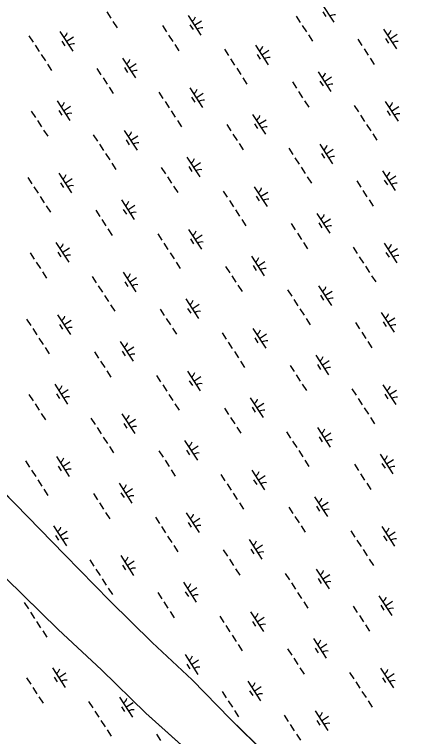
# Model space of a CAD drawing. Extents: x 3953924 to 3974542, y 193747 to 216192.
# Drawn here: x 3968585 to 3969421, y 204152 to 205686 of the extents above; entities that cross this region are included whole.
import ezdxf

# ---------------------------------------------------------------- set-up
doc = ezdxf.new("R2010")
doc.units = 0
doc.layers.add('V-TOPO-SHOR', color=7, linetype='Continuous')
doc.layers.add('V-WETL-SWMP', color=7, linetype='Continuous')

msp = doc.modelspace()

# ---------------------------------------------------------------- linework, layer by layer
at = {"layer": 'V-TOPO-SHOR'}
for points in [[(3968505.1, 204727.9), (3968586.1, 204646.3), (3968691.6, 204537.6), (3968787.2, 204440), (3968877.7, 204351.6), (3968962.9, 204271.8), (3969043.2, 204189), (3969122.5, 204111.7), (3969213.9, 204015.4), (3969272.3, 203947.1), (3969332.5, 203875.7), (3969389.5, 203800.2), (3969446.6, 203725.9), (3969496.4, 203663.6)], [(3968502.5, 204555.2), (3968566.3, 204487.9), (3968677.3, 204379.1), (3968769.6, 204293), (3968864.1, 204200.9), (3968966.5, 204109.7), (3969050.3, 204020.9), (3969145.2, 203918.5), (3969197.7, 203855.1), (3969240.8, 203798.6), (3969291.4, 203728.7), (3969327, 203685)]]:
    msp.add_lwpolyline(points, dxfattribs=at)
at = {"layer": 'V-WETL-SWMP'}
for p, q in [((3969236.4, 205711.4), (3969263.7, 205669.5)), ((3968781.1, 205691), (3968789.8, 205677.6)), ((3968954.1, 205683.6), (3968981.4, 205641.7)), ((3969183.7, 205682.3), (3969192.4, 205668.9)), ((3969240.3, 205691.2), (3969246.8, 205681.2)), ((3968794.1, 205670.9), (3968802.9, 205657.5)), ((3968958, 205663.4), (3968964.6, 205653.4)), ((3968967.7, 205662.6), (3968982.8, 205672.4)), ((3969196.8, 205662.2), (3969205.5, 205648.8)), ((3968681.3, 205649.4), (3968708.6, 205607.5)), ((3968899.4, 205661.9), (3968908.1, 205648.5)), ((3969369.8, 205654.7), (3969397.1, 205612.8)), ((3968615.5, 205640.5), (3968624.2, 205627.1)), ((3968694.9, 205628.5), (3968710, 205638.3)), ((3968912.4, 205641.8), (3968921.2, 205628.4)), ((3969209.9, 205642.1), (3969218.6, 205628.7)), ((3969315.1, 205633.1), (3969323.8, 205619.7)), ((3969373.7, 205634.6), (3969380.3, 205624.6)), ((3969383.5, 205633.8), (3969398.5, 205643.6)), ((3968628.6, 205620.4), (3968637.3, 205607)), ((3968685.2, 205629.3), (3968691.7, 205619.3)), ((3968925.5, 205621.7), (3968934.3, 205608.3)), ((3969097, 205620.6), (3969124.3, 205578.7)), ((3969031.2, 205611.7), (3969039.9, 205598.3)), ((3969110.6, 205599.7), (3969125.7, 205609.5)), ((3969328.2, 205612.9), (3969336.9, 205599.5)), ((3968641.6, 205600.3), (3968650.4, 205586.9)), ((3968814.7, 205592.8), (3968842, 205550.9)), ((3969044.3, 205591.6), (3969053, 205578.2)), ((3969100.9, 205600.5), (3969107.4, 205590.4)), ((3969341.3, 205592.8), (3969350, 205579.4)), ((3968654.7, 205580.2), (3968663.5, 205566.8)), ((3968759.9, 205571.1), (3968768.7, 205557.7)), ((3968818.6, 205572.7), (3968825.1, 205562.6)), ((3968828.3, 205571.9), (3968843.4, 205581.7)), ((3969057.4, 205571.5), (3969066.1, 205558)), ((3969230.4, 205564), (3969257.7, 205522.1)), ((3968773, 205551), (3968781.8, 205537.6)), ((3969070.5, 205551.3), (3969079.2, 205537.9)), ((3969175.7, 205542.3), (3969184.4, 205528.9)), ((3969234.3, 205543.9), (3969240.9, 205533.8)), ((3969244.1, 205543), (3969259.1, 205552.9)), ((3968786.1, 205530.9), (3968794.9, 205517.5)), ((3968957.6, 205529.9), (3968984.9, 205488)), ((3968891.8, 205520.9), (3968900.5, 205507.5)), ((3968961.5, 205509.7), (3968968, 205499.7)), ((3968971.2, 205508.9), (3968986.3, 205518.7)), ((3969188.8, 205522.2), (3969197.5, 205508.8)), ((3968675.3, 205502.1), (3968702.6, 205460.2)), ((3968904.9, 205500.8), (3968913.6, 205487.4)), ((3969201.8, 205502.1), (3969210.6, 205488.7)), ((3969373.3, 205501), (3969400.6, 205459.1)), ((3968620.5, 205480.4), (3968629.3, 205467)), ((3968679.2, 205482), (3968685.7, 205471.9)), ((3968688.9, 205481.1), (3968704, 205491)), ((3968918, 205480.7), (3968926.7, 205467.3)), ((3969307.5, 205492.1), (3969316.2, 205478.7)), ((3969377.2, 205480.9), (3969383.8, 205470.8)), ((3969386.9, 205480.1), (3969402, 205489.9)), ((3969091, 205473.3), (3969118.3, 205431.3)), ((3969320.6, 205472), (3969329.3, 205458.6)), ((3968633.6, 205460.3), (3968642.4, 205446.9)), ((3968931.1, 205460.6), (3968939.8, 205447.2)), ((3969036.3, 205451.6), (3969045, 205438.2)), ((3969094.9, 205453.1), (3969101.5, 205443.1)), ((3969104.7, 205452.3), (3969119.7, 205462.1)), ((3969333.7, 205451.9), (3969342.4, 205438.5)), ((3968646.7, 205440.2), (3968655.5, 205426.8)), ((3968818.2, 205439.1), (3968845.5, 205397.2)), ((3968752.4, 205430.2), (3968761.1, 205416.8)), ((3968822.1, 205419), (3968828.6, 205408.9)), ((3968831.8, 205418.2), (3968846.9, 205428)), ((3969049.4, 205431.5), (3969058.1, 205418.1)), ((3969346.8, 205431.8), (3969355.5, 205418.4)), ((3968765.5, 205410.1), (3968774.2, 205396.7)), ((3969062.4, 205411.3), (3969071.2, 205397.9)), ((3969168.1, 205401.4), (3969176.8, 205388)), ((3969233.9, 205410.3), (3969261.2, 205368.4)), ((3968778.6, 205390), (3968787.3, 205376.6)), ((3969237.8, 205390.2), (3969244.4, 205380.1)), ((3969247.5, 205389.3), (3969262.6, 205399.2)), ((3968951.6, 205382.5), (3968978.9, 205340.6)), ((3968965.2, 205361.6), (3968980.3, 205371.4)), ((3969181.2, 205381.2), (3969189.9, 205367.8)), ((3968791.6, 205369.8), (3968800.4, 205356.4)), ((3968896.9, 205360.8), (3968905.6, 205347.4)), ((3968955.5, 205362.4), (3968962.1, 205352.3)), ((3969194.3, 205361.1), (3969203, 205347.7)), ((3968678.8, 205348.4), (3968706.1, 205306.5)), ((3968909.9, 205340.7), (3968918.7, 205327.3)), ((3969207.4, 205341), (3969216.1, 205327.6)), ((3969367.3, 205353.7), (3969394.6, 205311.8)), ((3969381, 205332.7), (3969396, 205342.5)), ((3968613, 205339.4), (3968621.7, 205326)), ((3968682.7, 205328.2), (3968689.2, 205318.2)), ((3968692.4, 205327.4), (3968707.5, 205337.2)), ((3969312.6, 205332), (3969321.3, 205318.6)), ((3969371.2, 205333.5), (3969377.8, 205323.5)), ((3968626.1, 205319.3), (3968634.8, 205305.9)), ((3968923, 205320.6), (3968931.8, 205307.2)), ((3969028.7, 205310.6), (3969037.4, 205297.2)), ((3969094.5, 205319.5), (3969121.8, 205277.6)), ((3969325.7, 205311.9), (3969334.4, 205298.5)), ((3968639.2, 205299.2), (3968647.9, 205285.8)), ((3969098.4, 205299.4), (3969104.9, 205289.4)), ((3969108.1, 205298.6), (3969123.2, 205308.4)), ((3968652.2, 205279.1), (3968661, 205265.7)), ((3968812.2, 205291.8), (3968839.5, 205249.9)), ((3968825.8, 205270.8), (3968840.9, 205280.6)), ((3969041.8, 205290.5), (3969050.5, 205277.1)), ((3969338.8, 205291.8), (3969347.5, 205278.4)), ((3968757.4, 205270.1), (3968766.2, 205256.7)), ((3968816.1, 205271.6), (3968822.7, 205261.6)), ((3969054.9, 205270.4), (3969063.6, 205257)), ((3968770.5, 205250), (3968779.3, 205236.6)), ((3969068, 205250.3), (3969076.7, 205236.9)), ((3969227.9, 205262.9), (3969255.2, 205221)), ((3969241.6, 205242), (3969256.6, 205251.8)), ((3969173.2, 205241.3), (3969181.9, 205227.8)), ((3969231.8, 205242.8), (3969238.4, 205232.7)), ((3968783.6, 205229.9), (3968792.4, 205216.4)), ((3968889.3, 205219.9), (3968898, 205206.5)), ((3968955.1, 205228.8), (3968982.4, 205186.9)), ((3968968.7, 205207.9), (3968983.8, 205217.7)), ((3969186.3, 205221.1), (3969195, 205207.7)), ((3968959, 205208.7), (3968965.5, 205198.6)), ((3968672.8, 205201), (3968700.1, 205159.1)), ((3968686.4, 205180.1), (3968701.5, 205189.9)), ((3968902.4, 205199.8), (3968911.1, 205186.3)), ((3969199.4, 205201), (3969208.1, 205187.6)), ((3969305, 205191), (3969313.7, 205177.6)), ((3969370.8, 205200), (3969398.1, 205158.1)), ((3969384.4, 205179), (3969399.5, 205188.8)), ((3968618, 205179.3), (3968626.8, 205165.9)), ((3968676.7, 205180.9), (3968683.2, 205170.8)), ((3968915.5, 205179.6), (3968924.2, 205166.2)), ((3969088.5, 205172.2), (3969115.8, 205130.3)), ((3969374.7, 205179.8), (3969381.3, 205169.8)), ((3968631.1, 205159.2), (3968639.9, 205145.8)), ((3968928.6, 205159.5), (3968937.3, 205146.1)), ((3969102.2, 205151.2), (3969117.2, 205161.1)), ((3969318.1, 205170.9), (3969326.8, 205157.5)), ((3969033.8, 205150.5), (3969042.5, 205137.1)), ((3969092.4, 205152.1), (3969099, 205142)), ((3969331.2, 205150.8), (3969339.9, 205137.4)), ((3968644.2, 205139.1), (3968653, 205125.7)), ((3968749.9, 205129.1), (3968758.6, 205115.7)), ((3968815.7, 205138.1), (3968843, 205096.2)), ((3968829.3, 205117.1), (3968844.4, 205126.9)), ((3969046.9, 205130.4), (3969055.6, 205117)), ((3969344.3, 205130.7), (3969353, 205117.3)), ((3968819.6, 205117.9), (3968826.1, 205107.9)), ((3969059.9, 205110.3), (3969068.7, 205096.9)), ((3968763, 205109), (3968771.7, 205095.6)), ((3969165.6, 205100.3), (3969174.3, 205086.9)), ((3969231.4, 205109.2), (3969258.7, 205067.3)), ((3969245, 205088.3), (3969260.1, 205098.1)), ((3968776.1, 205088.9), (3968784.8, 205075.5)), ((3968949.1, 205081.4), (3968976.4, 205039.5)), ((3969178.7, 205080.2), (3969187.4, 205066.8)), ((3969235.3, 205089.1), (3969241.9, 205079)), ((3968789.2, 205068.8), (3968797.9, 205055.4)), ((3968962.8, 205060.5), (3968977.8, 205070.3)), ((3968894.4, 205059.8), (3968903.1, 205046.4)), ((3968953, 205061.3), (3968959.6, 205051.3)), ((3969191.8, 205060.1), (3969200.5, 205046.7)), ((3969364.8, 205052.6), (3969392.1, 205010.7)), ((3968610.5, 205038.4), (3968619.2, 205025)), ((3968676.3, 205047.3), (3968703.6, 205005.4)), ((3968689.9, 205026.4), (3968705, 205036.2)), ((3968907.4, 205039.7), (3968916.2, 205026.2)), ((3969204.9, 205040), (3969213.6, 205026.5)), ((3969378.5, 205031.7), (3969393.6, 205041.5)), ((3968623.6, 205018.3), (3968632.3, 205004.9)), ((3968680.2, 205027.2), (3968686.7, 205017.1)), ((3968920.5, 205019.5), (3968929.3, 205006.1)), ((3969092, 205018.5), (3969119.3, 204976.6)), ((3969310.1, 205030.9), (3969318.8, 205017.5)), ((3969368.7, 205032.5), (3969375.3, 205022.4)), ((3969026.2, 205009.6), (3969034.9, 204996.1)), ((3969105.6, 204997.5), (3969120.7, 205007.4)), ((3969323.2, 205010.8), (3969331.9, 204997.4)), ((3968636.7, 204998.2), (3968645.4, 204984.7)), ((3968809.7, 204990.7), (3968837, 204948.8)), ((3969039.3, 204989.4), (3969048, 204976)), ((3969095.9, 204998.4), (3969102.4, 204988.3)), ((3969336.3, 204990.7), (3969345, 204977.3)), ((3968649.7, 204978), (3968658.5, 204964.6)), ((3968823.3, 204969.7), (3968838.4, 204979.6)), ((3968755, 204969), (3968763.7, 204955.6)), ((3968813.6, 204970.6), (3968820.2, 204960.5)), ((3969052.4, 204969.3), (3969061.1, 204955.9)), ((3969225.4, 204961.9), (3969252.7, 204920)), ((3968768, 204948.9), (3968776.8, 204935.5)), ((3969065.5, 204949.2), (3969074.2, 204935.8)), ((3969229.3, 204941.7), (3969235.9, 204931.7)), ((3969239.1, 204940.9), (3969254.1, 204950.7)), ((3968781.1, 204928.8), (3968789.9, 204915.4)), ((3968952.6, 204927.7), (3968979.9, 204885.8)), ((3969170.7, 204940.2), (3969179.4, 204926.8)), ((3968886.8, 204918.8), (3968895.5, 204905.4)), ((3968966.2, 204906.8), (3968981.3, 204916.6)), ((3969183.8, 204920.1), (3969192.5, 204906.7)), ((3968670.3, 204900), (3968697.6, 204858)), ((3968899.9, 204898.7), (3968908.6, 204885.3)), ((3968956.5, 204907.6), (3968963, 204897.5)), ((3969196.9, 204900), (3969205.6, 204886.6)), ((3969368.3, 204898.9), (3969395.6, 204857)), ((3968674.2, 204879.8), (3968680.7, 204869.8)), ((3968683.9, 204879), (3968699, 204888.8)), ((3969302.5, 204890), (3969311.2, 204876.6)), ((3969382, 204878), (3969397, 204887.8)), ((3968615.5, 204878.3), (3968624.3, 204864.9)), ((3968913, 204878.6), (3968921.7, 204865.2)), ((3969086, 204871.1), (3969113.3, 204829.2)), ((3969315.6, 204869.9), (3969324.3, 204856.5)), ((3969372.2, 204878.8), (3969378.8, 204868.7)), ((3968628.6, 204858.2), (3968637.4, 204844.8)), ((3968926.1, 204858.5), (3968934.8, 204845.1)), ((3969031.3, 204849.4), (3969040, 204836)), ((3969089.9, 204851), (3969096.5, 204840.9)), ((3969099.7, 204850.2), (3969114.7, 204860)), ((3969328.7, 204849.7), (3969337.4, 204836.3)), ((3968641.7, 204838), (3968650.5, 204824.6)), ((3968813.2, 204837), (3968840.5, 204795.1)), ((3968747.4, 204828.1), (3968756.1, 204814.7)), ((3968826.8, 204816), (3968841.9, 204825.9)), ((3969044.4, 204829.3), (3969053.1, 204815.9)), ((3969341.8, 204829.6), (3969350.5, 204816.2)), ((3968760.5, 204807.9), (3968769.2, 204794.5)), ((3968817.1, 204816.9), (3968823.6, 204806.8)), ((3969057.4, 204809.2), (3969066.2, 204795.8)), ((3969228.9, 204808.2), (3969256.2, 204766.3)), ((3968773.6, 204787.8), (3968782.3, 204774.4)), ((3969163.1, 204799.2), (3969171.8, 204785.8)), ((3969232.8, 204788), (3969239.4, 204778)), ((3969242.5, 204787.2), (3969257.6, 204797)), ((3968946.6, 204780.4), (3968973.9, 204738.5)), ((3969176.2, 204779.1), (3969184.9, 204765.7)), ((3968786.7, 204767.7), (3968795.4, 204754.3)), ((3968891.9, 204758.7), (3968900.6, 204745.3)), ((3968950.5, 204760.2), (3968957.1, 204750.2)), ((3968960.3, 204759.4), (3968975.3, 204769.2)), ((3969189.3, 204759), (3969198, 204745.6)), ((3968673.8, 204746.3), (3968701.1, 204704.3)), ((3969362.3, 204751.5), (3969389.6, 204709.6)), ((3968505.1, 204727.9), (3968586.1, 204646.3)), ((3968608, 204737.3), (3968616.7, 204723.9)), ((3968677.7, 204726.1), (3968684.2, 204716.1)), ((3968687.4, 204725.3), (3968702.5, 204735.1)), ((3968905, 204738.6), (3968913.7, 204725.2)), ((3969202.4, 204738.9), (3969211.1, 204725.5)), ((3969307.6, 204729.9), (3969316.3, 204716.5)), ((3969366.2, 204731.4), (3969372.8, 204721.4)), ((3969376, 204730.6), (3969391.1, 204740.4)), ((3968621.1, 204717.2), (3968629.8, 204703.8)), ((3968918, 204718.5), (3968926.8, 204705.1)), ((3969089.5, 204717.4), (3969116.8, 204675.5)), ((3968634.2, 204697.1), (3968642.9, 204683.7)), ((3969023.7, 204708.5), (3969032.4, 204695.1)), ((3969093.4, 204697.3), (3969100, 204687.2)), ((3969103.1, 204696.5), (3969118.2, 204706.3)), ((3969320.7, 204709.8), (3969329.4, 204696.3)), ((3968807.2, 204689.6), (3968834.5, 204647.7)), ((3969036.8, 204688.4), (3969045.5, 204675)), ((3969333.8, 204689.6), (3969342.5, 204676.2)), ((3968647.2, 204677), (3968656, 204663.6)), ((3968752.5, 204668), (3968761.2, 204654.5)), ((3968811.1, 204669.5), (3968817.7, 204659.4)), ((3968820.8, 204668.7), (3968835.9, 204678.5)), ((3969049.9, 204668.3), (3969058.6, 204654.9)), ((3969222.9, 204660.8), (3969250.2, 204618.9)), ((3969236.6, 204639.9), (3969251.6, 204649.7)), ((3968586.1, 204646.3), (3968691.6, 204537.6)), ((3968765.5, 204647.8), (3968774.3, 204634.4)), ((3969063, 204648.1), (3969071.7, 204634.7)), ((3969168.2, 204639.1), (3969176.9, 204625.7)), ((3969226.8, 204640.7), (3969233.4, 204630.6)), ((3968778.6, 204627.7), (3968787.4, 204614.3)), ((3968950.1, 204626.7), (3968977.4, 204584.8)), ((3969181.3, 204619), (3969190, 204605.6)), ((3968884.3, 204617.7), (3968893, 204604.3)), ((3968954, 204606.5), (3968960.5, 204596.5)), ((3968963.7, 204605.7), (3968978.8, 204615.5)), ((3968667.8, 204598.9), (3968695.1, 204557)), ((3968897.4, 204597.6), (3968906.1, 204584.2)), ((3969194.4, 204598.9), (3969203.1, 204585.5)), ((3969300, 204588.9), (3969308.7, 204575.5)), ((3969365.8, 204597.8), (3969393.1, 204555.9)), ((3968671.7, 204578.8), (3968678.3, 204568.7)), ((3968681.4, 204577.9), (3968696.5, 204587.8)), ((3968910.5, 204577.5), (3968919.2, 204564.1)), ((3969369.7, 204577.7), (3969376.3, 204567.7)), ((3969379.5, 204576.9), (3969394.5, 204586.7)), ((3968923.6, 204557.4), (3968932.3, 204544)), ((3969083.5, 204570.1), (3969110.8, 204528.2)), ((3969097.2, 204549.1), (3969112.2, 204558.9)), ((3969313.1, 204568.8), (3969321.8, 204555.4)), ((3969028.8, 204548.4), (3969037.5, 204535)), ((3969087.4, 204549.9), (3969094, 204539.9)), ((3969326.2, 204548.7), (3969334.9, 204535.3)), ((3968691.6, 204537.6), (3968787.2, 204440)), ((3968744.9, 204527), (3968753.6, 204513.6)), ((3968810.7, 204535.9), (3968838, 204494)), ((3969041.9, 204528.3), (3969050.6, 204514.9)), ((3969339.3, 204528.6), (3969348, 204515.2)), ((3968814.6, 204515.8), (3968821.1, 204505.7)), ((3968824.3, 204515), (3968839.4, 204524.8)), ((3968758, 204506.9), (3968766.7, 204493.5)), ((3969055, 204508.2), (3969063.7, 204494.7)), ((3969160.6, 204498.2), (3969169.3, 204484.8)), ((3969226.4, 204507.1), (3969253.7, 204465.2)), ((3969240, 204486.1), (3969255.1, 204496)), ((3968677.3, 204379.1), (3968566.3, 204487.9)), ((3968771.1, 204486.8), (3968779.8, 204473.4)), ((3969230.3, 204487), (3969236.9, 204476.9)), ((3968784.2, 204466.7), (3968792.9, 204453.2)), ((3968944.1, 204479.3), (3968971.4, 204437.4)), ((3968957.8, 204458.4), (3968972.8, 204468.2)), ((3969173.7, 204478.1), (3969182.4, 204464.6)), ((3968889.4, 204457.6), (3968898.1, 204444.2)), ((3968948, 204459.2), (3968954.6, 204449.1)), ((3969186.8, 204457.9), (3969195.5, 204444.5)), ((3969359.8, 204450.5), (3969387.1, 204408.6)), ((3968605.5, 204436.3), (3968614.2, 204422.8)), ((3968787.2, 204440), (3968877.7, 204351.6)), ((3968902.5, 204437.5), (3968911.2, 204424.1)), ((3969199.9, 204437.8), (3969208.6, 204424.4)), ((3969373.5, 204429.5), (3969388.6, 204439.4)), ((3969305.1, 204428.8), (3969313.8, 204415.4)), ((3969363.7, 204430.4), (3969370.3, 204420.3)), ((3968618.6, 204416.1), (3968627.3, 204402.7)), ((3968915.5, 204417.4), (3968924.3, 204404)), ((3969021.2, 204407.4), (3969029.9, 204394)), ((3969087, 204416.4), (3969114.3, 204374.5)), ((3969100.6, 204395.4), (3969115.7, 204405.2)), ((3969318.2, 204408.7), (3969326.9, 204395.3)), ((3968631.7, 204396), (3968640.4, 204382.6)), ((3969090.9, 204396.2), (3969097.5, 204386.2)), ((3969331.3, 204388.6), (3969340, 204375.2)), ((3968644.8, 204375.9), (3968653.5, 204362.5)), ((3968769.6, 204293), (3968677.3, 204379.1)), ((3969034.3, 204387.3), (3969043, 204373.9)), ((3969047.4, 204367.2), (3969056.1, 204353.8)), ((3969220.4, 204359.7), (3969247.7, 204317.8)), ((3968877.7, 204351.6), (3968962.9, 204271.8)), ((3969060.5, 204347.1), (3969069.2, 204333.7)), ((3969234.1, 204338.8), (3969249.2, 204348.6)), ((3969165.7, 204338.1), (3969174.4, 204324.7)), ((3969224.3, 204339.6), (3969230.9, 204329.5)), ((3968947.6, 204325.6), (3968974.9, 204283.7)), ((3968961.2, 204304.7), (3968976.3, 204314.5)), ((3969178.8, 204317.9), (3969187.5, 204304.5)), ((3968665.3, 204297.8), (3968692.6, 204255.9)), ((3968951.5, 204305.5), (3968958, 204295.4)), ((3969191.9, 204297.8), (3969200.6, 204284.4)), ((3969363.3, 204296.8), (3969390.6, 204254.9)), ((3968678.9, 204276.9), (3968694, 204286.7)), ((3968864.1, 204200.9), (3968769.6, 204293)), ((3969297.5, 204287.8), (3969306.2, 204274.4)), ((3969377, 204275.8), (3969392, 204285.6)), ((3968610.6, 204276.1), (3968619.3, 204262.7)), ((3968669.2, 204277.7), (3968675.8, 204267.6)), ((3968962.9, 204271.8), (3969043.2, 204189)), ((3969081, 204269), (3969108.3, 204227.1)), ((3969310.6, 204267.7), (3969319.3, 204254.3)), ((3969367.2, 204276.6), (3969373.8, 204266.6)), ((3968623.6, 204256), (3968632.4, 204242.6)), ((3969094.7, 204248), (3969109.7, 204257.9)), ((3968636.7, 204235.9), (3968645.5, 204222.5)), ((3969026.3, 204247.3), (3969035, 204233.9)), ((3969084.9, 204248.9), (3969091.5, 204238.8)), ((3969323.7, 204247.6), (3969332.4, 204234.2)), ((3968742.4, 204225.9), (3968751.1, 204212.5)), ((3968808.2, 204234.9), (3968835.5, 204193)), ((3968821.8, 204213.9), (3968836.9, 204223.7)), ((3969039.4, 204227.2), (3969048.1, 204213.8)), ((3969336.8, 204227.5), (3969345.5, 204214.1)), ((3968755.5, 204205.8), (3968764.2, 204192.4)), ((3968812.1, 204214.7), (3968818.6, 204204.7)), ((3969052.5, 204207.1), (3969061.2, 204193.7)), ((3969223.9, 204206), (3969251.2, 204164.1)), ((3968966.5, 204109.7), (3968864.1, 204200.9)), ((3969158.1, 204197.1), (3969166.8, 204183.7)), ((3969237.6, 204185.1), (3969252.6, 204194.9)), ((3968768.6, 204185.7), (3968777.3, 204172.3)), ((3969043.2, 204189), (3969122.5, 204111.7)), ((3969171.2, 204177), (3969179.9, 204163.6)), ((3969227.8, 204185.9), (3969234.4, 204175.8)), ((3968781.7, 204165.6), (3968790.4, 204152.2)), ((3968886.9, 204156.6), (3968895.6, 204143.2)), ((3969184.3, 204156.9), (3969193, 204143.5))]:
    msp.add_line(p, q, dxfattribs=at)
for centre, start, end in [((3968952.9, 205685.9), 302.2901, 343.8338), ((3969265.3, 205667.4), 82.2901, 123.8337), ((3968680.1, 205651.8), 302.2901, 343.8338), ((3968983, 205639.6), 82.2901, 123.8337), ((3969368.6, 205657.1), 302.2901, 343.8338), ((3968710.2, 205605.5), 82.2901, 123.8337), ((3969095.8, 205622.9), 302.2901, 343.8338), ((3969398.7, 205610.8), 82.2901, 123.8337), ((3968813.5, 205595.2), 302.2901, 343.8338), ((3969125.9, 205576.6), 82.2901, 123.8337), ((3968843.6, 205548.9), 82.2901, 123.8337), ((3969229.2, 205566.3), 302.2901, 343.8338), ((3968956.4, 205532.2), 302.2901, 343.8338), ((3969259.3, 205520), 82.2901, 123.8337), ((3968674.1, 205504.4), 302.2901, 343.8338), ((3968986.5, 205485.9), 82.2901, 123.8337), ((3969372.1, 205503.4), 302.2901, 343.8338), ((3968704.2, 205458.1), 82.2901, 123.8337), ((3969089.8, 205475.6), 302.2901, 343.8338), ((3969402.2, 205457.1), 82.2901, 123.8337), ((3968817, 205441.5), 302.2901, 343.8338), ((3969119.9, 205429.3), 82.2901, 123.8337), ((3968847.1, 205395.2), 82.2901, 123.8337), ((3969232.7, 205412.6), 302.2901, 343.8338), ((3968950.4, 205384.8), 302.2901, 343.8338), ((3969262.8, 205366.3), 82.2901, 123.8337), ((3968980.5, 205338.5), 82.2901, 123.8337), ((3968677.6, 205350.7), 302.2901, 343.8338), ((3969366.1, 205356), 302.2901, 343.8338), ((3969396.2, 205309.7), 82.2901, 123.8337), ((3968707.7, 205304.4), 82.2901, 123.8337), ((3969093.3, 205321.9), 302.2901, 343.8338), ((3968811, 205294.1), 302.2901, 343.8338), ((3969123.4, 205275.6), 82.2901, 123.8337), ((3968841.1, 205247.8), 82.2901, 123.8337), ((3969226.7, 205265.3), 302.2901, 343.8338), ((3969256.8, 205219), 82.2901, 123.8337), ((3968953.9, 205231.1), 302.2901, 343.8338), ((3968984, 205184.8), 82.2901, 123.8337), ((3968671.6, 205203.3), 302.2901, 343.8338), ((3969369.6, 205202.3), 302.2901, 343.8338), ((3968701.7, 205157), 82.2901, 123.8337), ((3969399.7, 205156), 82.2901, 123.8337), ((3969087.3, 205174.5), 302.2901, 343.8338), ((3969117.4, 205128.2), 82.2901, 123.8337), ((3968814.5, 205140.4), 302.2901, 343.8338), ((3968844.6, 205094.1), 82.2901, 123.8337), ((3969230.2, 205111.6), 302.2901, 343.8338), ((3969260.3, 205065.3), 82.2901, 123.8337), ((3968947.9, 205083.8), 302.2901, 343.8338), ((3968978, 205037.5), 82.2901, 123.8337), ((3969363.6, 205054.9), 302.2901, 343.8338), ((3968675.1, 205049.6), 302.2901, 343.8338), ((3968705.2, 205003.3), 82.2901, 123.8337), ((3969393.7, 205008.6), 82.2901, 123.8337), ((3969090.8, 205020.8), 302.2901, 343.8338), ((3968808.5, 204993), 302.2901, 343.8338), ((3969120.9, 204974.5), 82.2901, 123.8337), ((3968838.6, 204946.7), 82.2901, 123.8337), ((3969224.2, 204964.2), 302.2901, 343.8338), ((3969254.3, 204917.9), 82.2901, 123.8337), ((3968951.4, 204930.1), 302.2901, 343.8338), ((3968669.1, 204902.3), 302.2901, 343.8338), ((3968981.5, 204883.8), 82.2901, 123.8337), ((3969367.1, 204901.2), 302.2901, 343.8338), ((3968699.2, 204856), 82.2901, 123.8337), ((3969084.8, 204873.4), 302.2901, 343.8338), ((3969397.2, 204854.9), 82.2901, 123.8337), ((3968812, 204839.3), 302.2901, 343.8338), ((3969114.9, 204827.2), 82.2901, 123.8337), ((3968842.1, 204793), 82.2901, 123.8337), ((3969227.7, 204810.5), 302.2901, 343.8338), ((3968945.4, 204782.7), 302.2901, 343.8338), ((3969257.8, 204764.2), 82.2901, 123.8337), ((3968672.6, 204748.6), 302.2901, 343.8338), ((3968975.5, 204736.4), 82.2901, 123.8337), ((3969361.1, 204753.9), 302.2901, 343.8338), ((3968702.7, 204702.3), 82.2901, 123.8337), ((3969088.3, 204719.7), 302.2901, 343.8338), ((3969391.2, 204707.6), 82.2901, 123.8337), ((3968806, 204692), 302.2901, 343.8338), ((3969118.4, 204673.4), 82.2901, 123.8337), ((3968836.1, 204645.7), 82.2901, 123.8337), ((3969221.7, 204663.1), 302.2901, 343.8338), ((3969251.8, 204616.8), 82.2901, 123.8337), ((3968948.9, 204629), 302.2901, 343.8338), ((3968666.6, 204601.2), 302.2901, 343.8338), ((3968979, 204582.7), 82.2901, 123.8337), ((3969364.6, 204600.2), 302.2901, 343.8338), ((3968696.7, 204554.9), 82.2901, 123.8337), ((3969082.3, 204572.4), 302.2901, 343.8338), ((3969394.7, 204553.9), 82.2901, 123.8337), ((3969112.4, 204526.1), 82.2901, 123.8337), ((3968809.5, 204538.3), 302.2901, 343.8338), ((3968839.6, 204492), 82.2901, 123.8337), ((3969225.2, 204509.4), 302.2901, 343.8338), ((3969255.3, 204463.1), 82.2901, 123.8337), ((3968942.9, 204481.6), 302.2901, 343.8338), ((3968973, 204435.3), 82.2901, 123.8337), ((3969358.6, 204452.8), 302.2901, 343.8338), ((3969388.7, 204406.5), 82.2901, 123.8337), ((3969085.8, 204418.7), 302.2901, 343.8338), ((3969115.9, 204372.4), 82.2901, 123.8337), ((3969219.2, 204362.1), 302.2901, 343.8338), ((3969249.3, 204315.8), 82.2901, 123.8337), ((3968946.4, 204327.9), 302.2901, 343.8338), ((3968976.5, 204281.6), 82.2901, 123.8337), ((3968664.1, 204300.2), 302.2901, 343.8338), ((3969362.1, 204299.1), 302.2901, 343.8338), ((3968694.2, 204253.9), 82.2901, 123.8337), ((3969079.8, 204271.3), 302.2901, 343.8338), ((3969392.2, 204252.8), 82.2901, 123.8337), ((3969109.9, 204225), 82.2901, 123.8337), ((3968807, 204237.2), 302.2901, 343.8338), ((3968837.1, 204190.9), 82.2901, 123.8337), ((3969222.7, 204208.4), 302.2901, 343.8338), ((3969252.8, 204162.1), 82.2901, 123.8337)]:
    msp.add_arc(centre, 17.6, start, end, dxfattribs=at)

doc.saveas('drawing.dxf')
